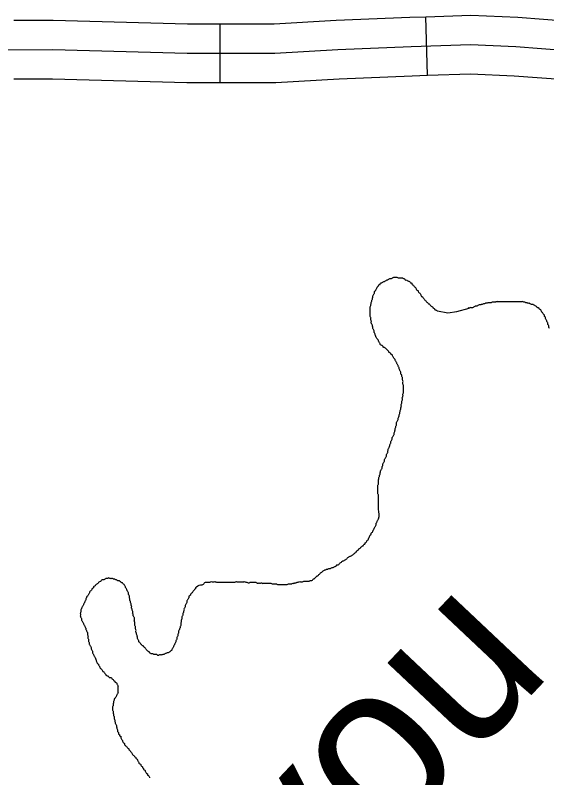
# Model space of a CAD drawing. Extents: x 813775 to 1157140, y 1757555 to 1979907.
# Drawn here: x 1034206 to 1036923, y 1868442 to 1872343 of the extents above; entities that cross this region are included whole.
import ezdxf

# ---------------------------------------------------------------- set-up
doc = ezdxf.new("R2010")
doc.units = 0
doc.layers.add('Level 32', color=7, linetype='Continuous')
doc.layers.add('Level 35', color=7, linetype='Continuous')

msp = doc.modelspace()

# ---------------------------------------------------------------- linework, layer by layer
at = {"layer": 'Level 32'}
for p, q in [((1036314.2, 1872035.4), (1036304.5, 1872335.3)), ((1035254.3, 1871998.2), (1035254.3, 1872298.2))]:
    msp.add_line(p, q, dxfattribs=at)
for points in [[(1035254.3, 1872298.2), (1035528.9, 1872298.2), (1035846.8, 1872317.8), (1036224.1, 1872332.7), (1036304.5, 1872335.3)], [(1036304.5, 1872335.3), (1036534.8, 1872342.7), (1036774.9, 1872332.4), (1037038.7, 1872312.5), (1037263.6, 1872296.4), (1037403.4, 1872251.7)], [(1034198, 1872317.1), (1034400.1, 1872317.9), (1035086.5, 1872298.2), (1035254.3, 1872298.2)], [(1031101, 1872212.4), (1031683.5, 1872207.5), (1032404.1, 1872177.8), (1033193.9, 1872163), (1034398.3, 1872167.9), (1035084.4, 1872148.2), (1035533.5, 1872148.2), (1035854.4, 1872167.9), (1036229.5, 1872182.8), (1036534.1, 1872192.6)], [(1036534.1, 1872192.6), (1036766.1, 1872182.7), (1037027.7, 1872162.9), (1037235, 1872148.1), (1037481.8, 1872069), (1037659.5, 1872059.2), (1038158, 1872059.2), (1038847.6, 1872074), (1040061.8, 1872064.1), (1041419.2, 1872034.4), (1041952.3, 1872014.7), (1042307.7, 1871975.1), (1042569.3, 1871925.7), (1042830.9, 1871925.7), (1042969.1, 1871940.6), (1043077.7, 1871999.8), (1043225.8, 1872019.6), (1043497.2, 1872019.6), (1044326.5, 1872024.5), (1045139.4, 1872009.7), (1047601, 1871970.1)], [(1035254.3, 1871998.2), (1035538.2, 1871998.2), (1035862, 1872018.1), (1036234.9, 1872032.9), (1036314.2, 1872035.4)], [(1036314.2, 1872035.4), (1036533.3, 1872042.5), (1036757.2, 1872032.9), (1037016.7, 1872013.3), (1037206.3, 1871999.8), (1037311.9, 1871966)], [(1034199.2, 1872017.1), (1034396.4, 1872017.9), (1035082.2, 1871998.2), (1035254.3, 1871998.2)]]:
    msp.add_lwpolyline(points, dxfattribs=at)
at = {"layer": 'Level 35'}
msp.add_lwpolyline([(1036364.5, 1870830.5), (1036416.9, 1870821), (1036464.3, 1870826.6), (1036527.1, 1870843.9)], dxfattribs=at)
for points in [[(1036020.8, 1870812.6), (1036020.8, 1870818.2), (1036020.8, 1870823.8), (1036020.8, 1870829.3), (1036020.8, 1870834.9), (1036020.8, 1870840.5), (1036020.8, 1870846.1), (1036020.8, 1870851.7), (1036023.6, 1870857.3), (1036023.6, 1870862.8), (1036026.4, 1870868.4), (1036026.4, 1870874), (1036029.2, 1870879.6), (1036029.2, 1870885.2), (1036032, 1870890.7), (1036032, 1870896.3), (1036034.8, 1870901.9), (1036034.8, 1870907.5), (1036037.5, 1870913.1), (1036040.3, 1870918.6), (1036043.1, 1870924.2), (1036043.1, 1870929.8), (1036048.7, 1870935.4), (1036051.5, 1870941), (1036054.3, 1870946.6), (1036057.1, 1870952.1), (1036062.6, 1870957.7), (1036065.4, 1870963.3), (1036071, 1870966.1), (1036073.8, 1870971.7), (1036079.4, 1870974.5), (1036085, 1870977.3), (1036090.5, 1870980), (1036096.1, 1870982.8), (1036101.7, 1870985.6), (1036107.3, 1870988.4), (1036112.9, 1870991.2), (1036118.4, 1870994), (1036124, 1870996.8), (1036129.6, 1870996.8), (1036135.2, 1870999.6), (1036140.7, 1871002.4), (1036146.3, 1871002.4), (1036151.9, 1871002.4), (1036157.5, 1871002.4), (1036163.1, 1870999.6), (1036168.6, 1870999.6), (1036174.2, 1870999.6), (1036179.8, 1870999.6), (1036185.4, 1870999.6), (1036191, 1870996.8), (1036196.5, 1870994), (1036199.3, 1870988.4), (1036204.9, 1870988.4), (1036210.5, 1870985.6), (1036216.1, 1870982.8), (1036221.6, 1870980), (1036227.2, 1870974.5), (1036232.8, 1870971.7), (1036235.6, 1870966.1), (1036241.2, 1870960.5), (1036246.7, 1870954.9), (1036252.3, 1870949.3), (1036255.1, 1870943.8), (1036257.9, 1870938.2), (1036263.5, 1870935.4), (1036266.3, 1870929.8), (1036269.1, 1870924.2), (1036274.6, 1870921.4), (1036277.4, 1870915.9), (1036280.2, 1870910.3), (1036283, 1870904.7), (1036288.6, 1870901.9), (1036291.4, 1870896.3), (1036297, 1870890.7), (1036299.7, 1870885.2), (1036305.3, 1870882.4), (1036308.1, 1870876.8), (1036313.7, 1870874), (1036316.5, 1870868.4), (1036322.1, 1870865.6), (1036327.6, 1870860), (1036333.2, 1870854.5), (1036338.8, 1870851.7), (1036341.6, 1870846.1), (1036347.2, 1870843.3), (1036350, 1870837.7), (1036355.5, 1870834.9), (1036361.1, 1870832.1), (1036364.5, 1870830.5)], [(1036937.1, 1870740.6), (1036934.3, 1870746.2), (1036934.3, 1870751.8), (1036931.6, 1870757.3), (1036928.8, 1870762.9), (1036928.8, 1870768.5), (1036926, 1870774.1), (1036923.2, 1870779.7), (1036920.4, 1870785.3), (1036917.6, 1870790.8), (1036917.6, 1870796.4), (1036912, 1870802), (1036912, 1870807.6), (1036906.5, 1870813.2), (1036903.7, 1870818.7), (1036898.1, 1870824.3), (1036895.3, 1870829.9), (1036892.5, 1870835.5), (1036886.9, 1870838.3), (1036884.1, 1870843.9), (1036878.6, 1870846.7), (1036873, 1870849.4), (1036867.4, 1870855), (1036861.8, 1870857.8), (1036856.2, 1870860.6), (1036850.7, 1870863.4), (1036845.1, 1870863.4), (1036839.5, 1870866.2), (1036833.9, 1870869), (1036828.3, 1870869), (1036822.8, 1870871.8), (1036817.2, 1870871.8), (1036811.6, 1870874.6), (1036806, 1870874.6), (1036800.5, 1870877.3), (1036794.9, 1870877.3), (1036789.3, 1870877.3), (1036783.7, 1870877.3), (1036778.1, 1870877.3), (1036772.6, 1870877.3), (1036767, 1870877.3), (1036761.4, 1870877.3), (1036755.8, 1870877.3), (1036750.2, 1870877.3), (1036744.7, 1870877.3), (1036739.1, 1870877.3), (1036733.5, 1870877.3), (1036727.9, 1870877.3), (1036722.4, 1870877.3), (1036716.8, 1870877.3), (1036711.2, 1870877.3), (1036705.6, 1870877.3), (1036700, 1870877.3), (1036694.5, 1870877.3), (1036688.9, 1870877.3), (1036683.3, 1870877.3), (1036677.7, 1870877.3), (1036672.1, 1870877.3), (1036666.6, 1870877.3), (1036661, 1870874.6), (1036655.4, 1870874.6), (1036649.8, 1870874.6), (1036644.2, 1870874.6), (1036638.7, 1870871.8), (1036633.1, 1870871.8), (1036627.5, 1870871.8), (1036621.9, 1870871.8), (1036616.4, 1870869), (1036610.8, 1870869), (1036605.2, 1870866.2), (1036599.6, 1870866.2), (1036594, 1870863.4), (1036588.5, 1870863.4), (1036582.9, 1870860.6), (1036577.3, 1870860.6), (1036571.7, 1870857.8), (1036566.1, 1870855), (1036560.6, 1870855), (1036555, 1870852.2), (1036549.4, 1870849.4), (1036543.8, 1870846.7), (1036538.2, 1870846.7), (1036532.7, 1870846.7), (1036527.1, 1870843.9), (1036521.5, 1870846.7)], [(1036174.2, 1870321.4), (1036177, 1870327), (1036177, 1870335.4), (1036179.8, 1870341), (1036179.8, 1870346.5), (1036179.8, 1870352.1), (1036182.6, 1870357.7), (1036182.6, 1870363.3), (1036182.6, 1870368.9), (1036185.4, 1870374.5), (1036185.4, 1870380), (1036185.4, 1870388.4), (1036188.2, 1870394), (1036188.2, 1870399.6), (1036188.2, 1870405.1), (1036191, 1870410.7), (1036191, 1870416.3), (1036191, 1870421.9), (1036191, 1870427.5), (1036191, 1870433.1), (1036191, 1870438.6), (1036191, 1870444.2), (1036191, 1870449.8), (1036188.2, 1870455.4), (1036188.2, 1870461), (1036188.2, 1870466.5), (1036188.2, 1870472.1), (1036185.4, 1870477.7), (1036185.4, 1870483.3), (1036185.4, 1870488.9), (1036182.6, 1870494.5), (1036182.6, 1870500), (1036179.8, 1870505.6), (1036177, 1870511.2), (1036177, 1870516.8), (1036174.2, 1870522.4), (1036171.4, 1870527.9), (1036168.6, 1870533.5), (1036168.6, 1870539.1), (1036165.9, 1870544.7), (1036163.1, 1870550.3), (1036160.3, 1870555.8), (1036157.5, 1870561.4), (1036154.7, 1870567), (1036151.9, 1870572.6), (1036149.1, 1870578.2), (1036146.3, 1870583.8), (1036140.7, 1870589.3), (1036138, 1870594.9), (1036135.2, 1870600.5), (1036132.4, 1870606.1), (1036126.8, 1870608.9), (1036124, 1870614.5), (1036118.4, 1870617.2), (1036115.6, 1870622.8), (1036110.1, 1870628.4), (1036104.5, 1870634), (1036098.9, 1870639.6), (1036093.3, 1870642.4), (1036087.7, 1870645.2), (1036085, 1870650.7), (1036079.4, 1870653.5), (1036073.8, 1870656.3), (1036071, 1870661.9), (1036068.2, 1870667.5), (1036065.4, 1870673.1), (1036062.6, 1870678.6), (1036059.9, 1870684.2), (1036054.3, 1870689.8), (1036051.5, 1870695.4), (1036048.7, 1870701), (1036045.9, 1870706.6), (1036045.9, 1870712.1), (1036043.1, 1870717.7), (1036040.3, 1870723.3), (1036040.3, 1870728.9), (1036037.5, 1870734.5), (1036034.8, 1870740), (1036034.8, 1870745.6), (1036032, 1870751.2), (1036032, 1870756.8), (1036029.2, 1870762.4), (1036026.4, 1870767.9), (1036026.4, 1870773.5), (1036026.4, 1870779.1), (1036023.6, 1870784.7), (1036023.6, 1870790.3), (1036023.6, 1870795.9), (1036020.8, 1870801.4), (1036020.8, 1870807), (1036020.8, 1870812.6)], [(1036062.6, 1869816.3), (1036062.6, 1869821.9), (1036062.6, 1869827.5), (1036062.6, 1869833), (1036062.6, 1869838.6), (1036062.6, 1869844.2), (1036062.6, 1869849.8), (1036062.6, 1869855.4), (1036062.6, 1869860.9), (1036062.6, 1869866.5), (1036062.6, 1869872.1), (1036062.6, 1869877.7), (1036062.6, 1869883.3), (1036062.6, 1869888.9), (1036059.9, 1869894.4), (1036059.9, 1869900), (1036059.9, 1869905.6), (1036059.9, 1869911.2), (1036059.9, 1869916.8), (1036059.9, 1869922.3), (1036059.9, 1869927.9), (1036059.9, 1869933.5), (1036059.9, 1869939.1), (1036062.6, 1869944.7), (1036062.6, 1869950.3), (1036062.6, 1869955.8), (1036062.6, 1869961.4), (1036062.6, 1869967), (1036065.4, 1869972.6), (1036065.4, 1869978.2), (1036068.2, 1869983.7), (1036068.2, 1869989.3), (1036071, 1869994.9), (1036071, 1870000.5), (1036073.8, 1870006.1), (1036073.8, 1870011.7), (1036076.6, 1870017.2), (1036079.4, 1870022.8), (1036082.2, 1870028.4), (1036082.2, 1870034), (1036085, 1870039.6), (1036085, 1870045.1), (1036087.7, 1870050.7), (1036090.5, 1870056.3), (1036093.3, 1870061.9), (1036093.3, 1870067.5), (1036096.1, 1870073), (1036098.9, 1870078.6), (1036101.7, 1870084.2), (1036104.5, 1870089.8), (1036104.5, 1870095.4), (1036107.3, 1870101), (1036110.1, 1870106.5), (1036110.1, 1870112.1), (1036112.9, 1870117.7), (1036112.9, 1870123.3), (1036115.6, 1870128.9), (1036118.4, 1870134.4), (1036121.2, 1870140), (1036121.2, 1870145.6), (1036124, 1870151.2), (1036126.8, 1870156.8), (1036126.8, 1870162.4), (1036129.6, 1870167.9), (1036132.4, 1870173.5), (1036132.4, 1870179.1), (1036135.2, 1870184.7), (1036138, 1870190.3), (1036140.7, 1870195.8), (1036143.5, 1870201.4), (1036143.5, 1870207), (1036146.3, 1870212.6), (1036146.3, 1870218.2), (1036149.1, 1870223.7), (1036149.1, 1870229.3), (1036151.9, 1870234.9), (1036151.9, 1870240.5), (1036154.7, 1870246.1), (1036154.7, 1870251.7), (1036154.7, 1870257.2), (1036157.5, 1870262.8), (1036160.3, 1870268.4), (1036163.1, 1870274), (1036163.1, 1870279.6), (1036165.9, 1870285.1), (1036168.6, 1870293.5), (1036168.6, 1870299.1), (1036171.4, 1870304.7), (1036171.4, 1870310.3), (1036174.2, 1870315.8), (1036174.2, 1870321.4)], [(1036059.9, 1869760.5), (1036062.6, 1869766.1), (1036062.6, 1869816.3)], [(1035624.7, 1869436.8), (1035630.3, 1869436.8), (1035635.9, 1869439.5), (1035641.4, 1869439.5), (1035647, 1869442.3), (1035652.6, 1869442.3), (1035658.2, 1869445.1), (1035663.8, 1869445.1), (1035669.3, 1869445.1), (1035674.9, 1869445.1), (1035680.5, 1869447.9), (1035686.1, 1869447.9), (1035691.7, 1869447.9), (1035697.2, 1869447.9), (1035702.8, 1869447.9), (1035708.4, 1869447.9), (1035714, 1869450.7), (1035719.5, 1869450.7), (1035725.1, 1869453.5), (1035730.7, 1869459.1), (1035736.3, 1869461.9), (1035741.9, 1869467.5), (1035747.4, 1869473), (1035753, 1869475.8), (1035758.6, 1869481.4), (1035764.2, 1869487), (1035769.8, 1869492.6), (1035775.3, 1869495.4), (1035780.9, 1869500.9), (1035786.5, 1869503.7), (1035792.1, 1869506.5), (1035797.7, 1869509.3), (1035803.2, 1869509.3), (1035808.8, 1869512.1), (1035814.4, 1869512.1), (1035820, 1869514.9), (1035825.5, 1869517.7), (1035831.1, 1869517.7), (1035836.7, 1869520.5), (1035842.3, 1869523.3), (1035847.9, 1869526.1), (1035850.6, 1869531.6), (1035856.2, 1869531.6), (1035861.8, 1869534.4), (1035864.6, 1869540), (1035870.2, 1869542.8), (1035875.8, 1869548.4), (1035881.3, 1869551.2), (1035886.9, 1869554), (1035892.5, 1869556.8), (1035898.1, 1869559.5), (1035903.6, 1869565.1), (1035909.2, 1869570.7), (1035914.8, 1869573.5), (1035920.4, 1869576.3), (1035926, 1869579.1), (1035931.5, 1869581.9), (1035937.1, 1869587.5), (1035942.7, 1869590.2), (1035945.5, 1869595.8), (1035951.1, 1869598.6), (1035953.9, 1869604.2), (1035959.4, 1869607), (1035962.2, 1869612.6), (1035967.8, 1869615.4), (1035973.4, 1869620.9), (1035979, 1869626.5), (1035984.5, 1869629.3), (1035987.3, 1869634.9), (1035992.9, 1869637.7), (1035995.7, 1869643.3), (1036001.3, 1869648.9), (1036004.1, 1869654.4), (1036009.6, 1869660), (1036012.4, 1869665.6), (1036015.2, 1869671.2), (1036018, 1869679.5), (1036023.6, 1869685.1), (1036026.4, 1869693.5), (1036032, 1869699.1), (1036034.8, 1869704.7), (1036037.5, 1869710.2), (1036040.3, 1869715.8), (1036043.1, 1869721.4), (1036045.9, 1869727), (1036048.7, 1869732.6), (1036051.5, 1869738.2), (1036051.5, 1869743.7), (1036054.3, 1869749.3), (1036057.1, 1869754.9), (1036059.9, 1869760.5)], [(1034842.6, 1869134.2), (1034837, 1869137), (1034837, 1869142.6), (1034834.2, 1869148.2), (1034831.4, 1869153.8), (1034831.4, 1869159.4), (1034828.6, 1869164.9), (1034828.6, 1869170.5), (1034825.8, 1869176.1), (1034825.8, 1869181.7), (1034823, 1869187.3), (1034823, 1869192.8), (1034823, 1869198.4), (1034820.2, 1869204), (1034820.2, 1869209.6), (1034820.2, 1869215.2), (1034817.4, 1869220.8), (1034817.4, 1869226.3), (1034817.4, 1869231.9), (1034817.4, 1869237.5), (1034814.7, 1869243.1), (1034814.7, 1869248.7), (1034814.7, 1869254.2), (1034814.7, 1869259.8), (1034811.9, 1869265.4), (1034809.1, 1869271), (1034809.1, 1869276.6), (1034806.3, 1869282.2), (1034806.3, 1869287.7), (1034806.3, 1869293.3), (1034803.5, 1869298.9), (1034803.5, 1869304.5), (1034800.7, 1869310.1), (1034800.7, 1869315.6), (1034800.7, 1869321.2), (1034797.9, 1869326.8), (1034797.9, 1869332.4), (1034795.1, 1869338), (1034795.1, 1869343.5), (1034792.3, 1869349.1), (1034792.3, 1869354.7), (1034789.6, 1869360.3), (1034789.6, 1869365.9), (1034789.6, 1869371.5), (1034786.8, 1869377), (1034784, 1869382.6), (1034784, 1869388.2), (1034781.2, 1869393.8), (1034778.4, 1869399.4), (1034775.6, 1869404.9), (1034772.8, 1869410.5), (1034770, 1869416.1), (1034767.2, 1869421.7), (1034764.4, 1869427.3), (1034758.9, 1869432.9), (1034753.3, 1869438.4), (1034747.7, 1869441.2), (1034742.1, 1869446.8), (1034736.6, 1869449.6), (1034731, 1869449.6), (1034725.4, 1869452.4), (1034719.8, 1869455.2), (1034714.2, 1869458), (1034708.7, 1869458), (1034703.1, 1869460.8), (1034697.5, 1869460.8), (1034691.9, 1869460.8), (1034686.3, 1869463.6), (1034680.8, 1869463.6), (1034675.2, 1869460.8), (1034669.6, 1869460.8), (1034664, 1869458), (1034658.4, 1869455.2), (1034652.9, 1869455.2), (1034647.3, 1869452.4), (1034641.7, 1869446.8), (1034636.1, 1869444), (1034630.6, 1869441.2), (1034627.8, 1869435.6), (1034622.2, 1869432.9), (1034616.6, 1869427.3), (1034611, 1869421.7), (1034605.5, 1869418.9), (1034605.5, 1869413.3), (1034599.9, 1869410.5), (1034597.1, 1869404.9), (1034594.3, 1869399.4), (1034588.7, 1869396.6), (1034585.9, 1869391), (1034583.1, 1869385.4), (1034580.3, 1869379.8)], [(1035127.1, 1869413.3), (1035153.3, 1869428.4), (1035158.9, 1869428.4), (1035164.5, 1869431.2), (1035170, 1869434), (1035172.8, 1869439.5), (1035178.4, 1869442.3), (1035184, 1869442.3), (1035189.6, 1869442.3), (1035195.1, 1869442.3), (1035200.7, 1869442.3), (1035206.3, 1869445.1), (1035211.9, 1869445.1), (1035217.5, 1869445.1), (1035223, 1869445.1), (1035228.6, 1869445.1), (1035234.2, 1869442.3), (1035239.8, 1869442.3), (1035245.3, 1869442.3), (1035250.9, 1869442.3), (1035256.5, 1869442.3), (1035262.1, 1869442.3), (1035267.7, 1869442.3), (1035273.2, 1869442.3), (1035278.8, 1869442.3), (1035284.4, 1869442.3), (1035290, 1869442.3), (1035295.6, 1869442.3), (1035301.1, 1869442.3), (1035306.7, 1869442.3), (1035312.3, 1869442.3), (1035317.9, 1869442.3), (1035323.4, 1869442.3), (1035329, 1869442.3), (1035334.6, 1869445.1), (1035340.2, 1869445.1), (1035345.8, 1869445.1), (1035351.3, 1869445.1), (1035356.9, 1869445.1), (1035362.5, 1869445.1), (1035368.1, 1869445.1), (1035373.7, 1869445.1), (1035379.2, 1869445.1), (1035384.8, 1869442.3), (1035390.4, 1869442.3), (1035396, 1869439.5), (1035401.6, 1869439.5), (1035407.1, 1869442.3), (1035412.7, 1869442.3), (1035418.3, 1869442.3), (1035423.9, 1869442.3), (1035429.4, 1869442.3), (1035435, 1869442.3), (1035440.6, 1869439.5), (1035446.2, 1869436.8), (1035451.8, 1869439.5), (1035457.3, 1869436.8), (1035462.9, 1869439.5), (1035468.5, 1869436.8), (1035474.1, 1869436.8), (1035479.7, 1869436.8), (1035485.2, 1869436.8), (1035490.8, 1869436.8), (1035496.4, 1869436.8), (1035502, 1869436.8), (1035507.6, 1869436.8), (1035513.1, 1869436.8), (1035518.7, 1869434), (1035524.3, 1869434), (1035529.9, 1869434), (1035535.4, 1869434), (1035541, 1869434), (1035546.6, 1869431.2), (1035552.2, 1869431.2), (1035557.8, 1869431.2), (1035563.3, 1869431.2), (1035568.9, 1869431.2), (1035574.5, 1869431.2), (1035580.1, 1869431.2), (1035585.7, 1869431.2), (1035591.2, 1869431.2), (1035596.8, 1869431.2), (1035602.4, 1869434), (1035608, 1869434), (1035613.5, 1869434), (1035619.1, 1869434), (1035624.7, 1869436.8)], [(1035127.1, 1869413.3), (1035127.1, 1869407.7), (1035121.5, 1869404.9), (1035118.7, 1869399.4), (1035113.1, 1869393.8), (1035110.3, 1869388.2), (1035104.8, 1869385.4), (1035102, 1869379.8), (1035099.2, 1869374.2), (1035093.6, 1869371.5), (1035093.6, 1869365.9), (1035090.8, 1869360.3), (1035088, 1869354.7), (1035085.2, 1869349.1), (1035082.4, 1869343.5), (1035082.4, 1869338), (1035079.7, 1869332.4), (1035076.9, 1869326.8), (1035074.1, 1869321.2), (1035074.1, 1869315.6), (1035071.3, 1869310.1), (1035068.5, 1869304.5), (1035068.5, 1869298.9), (1035065.7, 1869293.3), (1035065.7, 1869287.7), (1035062.9, 1869282.2), (1035062.9, 1869276.6), (1035060.1, 1869271), (1035057.3, 1869265.4), (1035057.3, 1869259.8), (1035057.3, 1869254.2), (1035054.5, 1869248.7), (1035054.5, 1869243.1), (1035054.5, 1869237.5), (1035051.8, 1869231.9), (1035051.8, 1869226.3), (1035051.8, 1869220.8), (1035049, 1869215.2), (1035049, 1869209.6), (1035046.2, 1869204), (1035043.4, 1869198.4), (1035040.6, 1869192.8), (1035040.6, 1869187.3), (1035040.6, 1869181.7), (1035037.8, 1869176.1), (1035037.8, 1869170.5), (1035035, 1869164.9), (1035032.2, 1869159.4), (1035032.2, 1869153.8), (1035029.4, 1869148.2), (1035026.7, 1869142.6), (1035026.7, 1869137), (1035023.9, 1869131.4), (1035021.1, 1869125.9), (1035018.3, 1869120.3), (1035015.5, 1869114.7), (1035012.7, 1869109.1), (1035009.9, 1869103.5), (1035007.1, 1869098), (1035004.3, 1869092.4), (1034998.8, 1869089.6), (1034993.2, 1869084), (1034987.6, 1869081.2), (1034982, 1869081.2), (1034976.4, 1869078.4), (1034970.9, 1869075.6), (1034965.3, 1869072.8), (1034959.7, 1869072.8), (1034954.1, 1869070.1), (1034948.5, 1869070.1), (1034943, 1869070.1), (1034937.4, 1869067.3), (1034931.8, 1869070.1), (1034926.2, 1869072.8), (1034920.7, 1869072.8), (1034915.1, 1869072.8), (1034909.5, 1869075.6), (1034903.9, 1869075.6), (1034898.3, 1869078.4), (1034892.8, 1869081.2), (1034890, 1869086.8), (1034884.4, 1869089.6), (1034878.8, 1869095.2), (1034873.2, 1869100.8), (1034870.4, 1869106.3), (1034864.9, 1869109.1), (1034862.1, 1869114.7), (1034856.5, 1869117.5), (1034850.9, 1869123.1), (1034845.3, 1869128.7), (1034842.6, 1869134.2)], [(1034580.3, 1869379.8), (1034577.6, 1869374.2), (1034572, 1869368.7), (1034569.2, 1869363.1), (1034566.4, 1869357.5), (1034566.4, 1869351.9), (1034563.6, 1869346.3), (1034560.8, 1869340.8), (1034558, 1869335.2), (1034555.2, 1869329.6), (1034552.5, 1869324), (1034549.7, 1869318.4), (1034546.9, 1869312.8), (1034544.1, 1869307.3), (1034541.3, 1869301.7), (1034541.3, 1869296.1), (1034541.3, 1869290.5), (1034538.5, 1869284.9), (1034538.5, 1869279.4), (1034538.5, 1869273.8), (1034538.5, 1869268.2), (1034541.3, 1869262.6), (1034544.1, 1869257), (1034544.1, 1869251.5), (1034546.9, 1869245.9), (1034549.7, 1869240.3), (1034552.5, 1869234.7), (1034555.2, 1869229.1), (1034558, 1869223.5), (1034560.8, 1869218), (1034563.6, 1869212.4), (1034566.4, 1869206.8), (1034566.4, 1869201.2), (1034569.2, 1869195.6), (1034572, 1869190.1), (1034574.8, 1869184.5), (1034574.8, 1869178.9), (1034574.8, 1869173.3), (1034577.6, 1869167.7), (1034577.6, 1869162.1), (1034577.6, 1869156.6), (1034580.3, 1869151), (1034580.3, 1869145.4), (1034580.3, 1869139.8), (1034583.1, 1869134.2), (1034583.1, 1869128.7), (1034585.9, 1869123.1), (1034588.7, 1869117.5), (1034591.5, 1869111.9), (1034594.3, 1869106.3), (1034594.3, 1869100.8), (1034597.1, 1869095.2), (1034599.9, 1869089.6), (1034599.9, 1869084), (1034602.7, 1869078.4), (1034605.5, 1869072.8), (1034608.2, 1869067.3), (1034611, 1869061.7), (1034613.8, 1869056.1), (1034616.6, 1869050.5), (1034619.4, 1869044.9), (1034619.4, 1869039.4), (1034622.2, 1869033.8), (1034625, 1869028.2), (1034630.6, 1869022.6), (1034633.3, 1869017), (1034636.1, 1869011.4), (1034638.9, 1869005.9), (1034641.7, 1869000.3), (1034647.3, 1868997.5), (1034650.1, 1868991.9), (1034652.9, 1868986.3), (1034658.4, 1868983.5), (1034661.2, 1868978), (1034666.8, 1868972.4), (1034669.6, 1868966.8), (1034675.2, 1868964), (1034680.8, 1868961.2), (1034686.3, 1868955.6), (1034691.9, 1868955.6), (1034697.5, 1868952.8), (1034700.3, 1868947.3), (1034705.9, 1868944.5), (1034708.7, 1868938.9), (1034714.2, 1868936.1), (1034717, 1868930.5), (1034722.6, 1868927.7), (1034725.4, 1868922.1), (1034728.2, 1868916.6), (1034731, 1868911), (1034731, 1868905.4)], [(1034731, 1868905.4), (1034731, 1868899.8), (1034731, 1868894.2), (1034731, 1868888.7), (1034731, 1868883.1), (1034731, 1868877.5), (1034728.2, 1868871.9), (1034725.4, 1868866.3), (1034722.6, 1868860.7), (1034719.8, 1868855.2), (1034717, 1868849.6), (1034711.4, 1868844), (1034711.4, 1868838.4), (1034708.7, 1868832.8), (1034708.7, 1868827.3), (1034705.9, 1868821.7), (1034705.9, 1868816.1), (1034705.9, 1868810.5), (1034703.1, 1868804.9), (1034703.1, 1868799.3), (1034703.1, 1868793.8), (1034703.1, 1868788.2), (1034705.9, 1868782.6), (1034705.9, 1868777), (1034705.9, 1868771.4), (1034708.7, 1868765.9), (1034708.7, 1868760.3), (1034711.4, 1868754.7), (1034711.4, 1868749.1), (1034711.4, 1868743.5), (1034714.2, 1868738), (1034714.2, 1868732.4), (1034717, 1868726.8), (1034717, 1868721.2), (1034719.8, 1868715.6), (1034722.6, 1868710), (1034722.6, 1868704.5), (1034725.4, 1868698.9), (1034725.4, 1868693.3), (1034728.2, 1868687.7), (1034728.2, 1868682.1), (1034731, 1868676.6), (1034733.8, 1868671), (1034733.8, 1868665.4), (1034739.3, 1868662.6), (1034739.3, 1868657), (1034744.9, 1868654.2), (1034744.9, 1868648.6), (1034747.7, 1868643.1), (1034750.5, 1868637.5), (1034753.3, 1868631.9), (1034756.1, 1868626.3), (1034758.9, 1868620.7), (1034764.4, 1868617.9), (1034764.4, 1868612.4), (1034770, 1868606.8), (1034772.8, 1868601.2), (1034778.4, 1868598.4), (1034781.2, 1868592.8), (1034786.8, 1868590), (1034786.8, 1868584.5), (1034792.3, 1868581.7), (1034795.1, 1868576.1), (1034800.7, 1868570.5), (1034803.5, 1868564.9), (1034806.3, 1868559.3), (1034811.9, 1868556.6), (1034814.7, 1868551), (1034820.2, 1868548.2), (1034823, 1868542.6), (1034828.6, 1868537), (1034831.4, 1868531.4), (1034834.2, 1868525.9), (1034837, 1868520.3), (1034839.8, 1868514.7), (1034845.3, 1868511.9), (1034848.1, 1868506.3), (1034850.9, 1868500.7), (1034856.5, 1868497.9), (1034856.5, 1868492.4), (1034862.1, 1868489.6), (1034862.1, 1868484), (1034867.7, 1868481.2), (1034870.4, 1868475.6), (1034873.2, 1868470), (1034876, 1868464.5), (1034881.6, 1868461.7), (1034881.6, 1868456.1), (1034887.2, 1868453.3), (1034890, 1868447.7), (1034892.8, 1868442.1)]]:
    msp.add_spline(points, degree=3, dxfattribs=at)

# ---------------------------------------------------------------- texts
msp.add_text('Bayou', height=844.8, rotation=46.6633, dxfattribs=at).set_placement((1034762.9, 1866657.8))

doc.saveas('drawing.dxf')
